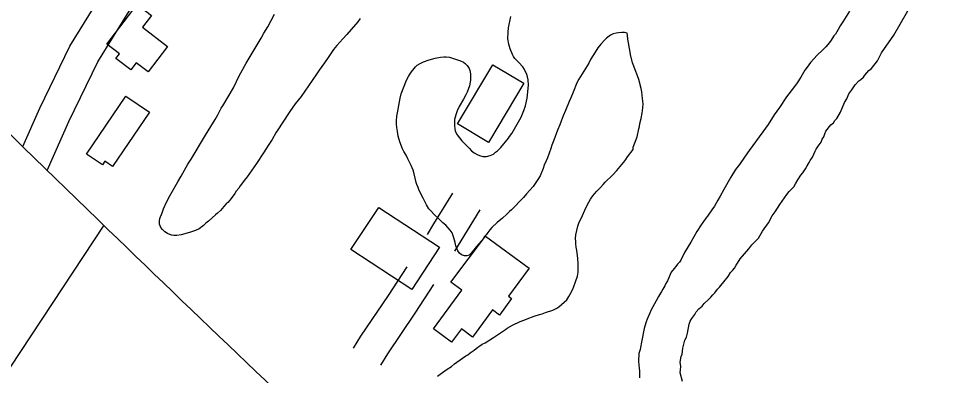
# Model space of a CAD drawing. Extents: x 3823584 to 3861785, y 301729 to 327625.
# Drawn here: x 3857387 to 3858261, y 313924 to 314258 of the extents above; entities that cross this region are included whole.
import ezdxf

# ---------------------------------------------------------------- set-up
doc = ezdxf.new("R2010")
doc.units = 0
for name, color, linetype in [('V-BLDG-OTLN', 7, 'Continuous'), ('V-ROAD-CNTR', 7, 'Continuous'), ('V-SITE-VEGE', 7, 'Continuous')]:
    doc.layers.add(name, color=color, linetype=linetype)

msp = doc.modelspace()

# ---------------------------------------------------------------- linework, layer by layer
at = {"layer": 'V-BLDG-OTLN'}
for points in [[(3857526.19, 314232.44), (3857507.83, 314208.54), (3857496.87, 314216.96), (3857491.79, 314210.34), (3857477.7, 314221.16), (3857481.1, 314225.57), (3857469.29, 314234.64), (3857497.68, 314271.59), (3857511.03, 314261.34), (3857502.7, 314250.49)], [(3857859.68, 314197.95), (3857826.57, 314142.46), (3857797.57, 314159.76), (3857830.68, 314215.25)], [(3857450.36, 314131.53), (3857487.16, 314185.82), (3857509.2, 314170.89), (3857474.64, 314119.9), (3857467.33, 314124.85), (3857465.08, 314121.55)], [(3857723.84, 314081.51), (3857780.68, 314044.21), (3857754.72, 314004.66), (3857697.89, 314041.95)], [(3857864.62, 314024.46), (3857845.3, 313998.25), (3857848.25, 313996.08), (3857836.86, 313980.63), (3857830.32, 313985.45), (3857811.54, 313959.98), (3857801.28, 313967.54), (3857792.13, 313955.13), (3857775.09, 313967.69), (3857801.74, 314003.85), (3857791.43, 314011.45), (3857823.71, 314054.62)]]:
    msp.add_lwpolyline(points, close=True, dxfattribs=at)
at = {"layer": 'V-ROAD-CNTR'}
for points in [[(3857390.58, 314138.5), (3857406.4, 314174.66), (3857434.61, 314232.53), (3857479.92, 314305.99), (3857525.05, 314369.23), (3857576.53, 314442.6)], [(3857413.51, 314116.07), (3857433.64, 314162.07), (3857460.93, 314218.05), (3857504.93, 314289.39), (3857549.54, 314351.9), (3857601.09, 314425.37)], [(3857769.47, 314056.17), (3857775.53, 314066.01), (3857793.26, 314094.82)], [(3857795.02, 314040.44), (3857801.07, 314050.29), (3857818.81, 314079.09)], [(3857466.33, 314064.79), (3857223.09, 313695.91), (3856802.78, 313059.05), (3856727.18, 312941.91)], [(3857700.34, 313949.7), (3857707.22, 313960.66), (3857733.01, 313998.96), (3857750.35, 314025.71)], [(3857725.75, 313933.76), (3857732.37, 313944.31), (3857758.05, 313982.43), (3857775.52, 314009.4)]]:
    msp.add_lwpolyline(points, dxfattribs=at)
msp.add_spline([(3854116.13, 316942.4), (3854169.42, 316931.52), (3854298.84, 316901.82), (3854437.58, 316854.58), (3854560.47, 316798.18), (3854671.19, 316730.15), (3854747.11, 316675.95), (3854806.61, 316630.04), (3854875.81, 316567.34), (3854972.81, 316478.01), (3855148.5, 316306.83), (3855485, 315981.59), (3856075.1, 315410.1), (3856623.47, 314884.78), (3857154.48, 314370.37), (3857470.65, 314060.55), (3857747.38, 313795.59), (3858247.58, 313313.32), (3858629.53, 312940.33), (3859041.83, 312538.5), (3859429.79, 312165.72), (3859613.32, 311989.18)], degree=3, dxfattribs=at)
at = {"layer": 'V-SITE-VEGE'}
for points in [[(3858016.93, 313977.52), (3858019.77, 313981.21), (3858021.2, 313983.53), (3858023.57, 313986.3), (3858026.86, 313989.06), (3858028.76, 313991.37), (3858032.53, 313995.06), (3858034.89, 313997.37), (3858036.78, 313999.67), (3858038.67, 314001.52), (3858041.04, 314004.76), (3858042.93, 314006.6), (3858044.35, 314008.45), (3858047.18, 314011.68), (3858050.98, 314016.77), (3858053.35, 314020.47), (3858055.24, 314022.32), (3858057.13, 314024.63), (3858058.56, 314027.41), (3858059.98, 314029.26), (3858062.36, 314033.43), (3858070.4, 314042.67), (3858073.24, 314046.36), (3858076.08, 314049.13), (3858079.38, 314052.82), (3858083.19, 314059.31), (3858088.88, 314067.17), (3858092.22, 314073.66), (3858095.06, 314077.36), (3858099.34, 314084.31), (3858105.98, 314093.56), (3858108.34, 314096.33), (3858110.23, 314098.18), (3858112.6, 314100.95), (3858114.03, 314103.73), (3858116.4, 314107.44), (3858119.25, 314111.6), (3858121.14, 314113.91), (3858123.52, 314117.61), (3858124.95, 314120.4), (3858126.85, 314123.64), (3858127.81, 314125.49), (3858130.18, 314128.73), (3858132.58, 314134.3), (3858133.53, 314136.16), (3858135.43, 314138.93), (3858138.27, 314142.63), (3858139.24, 314145.42), (3858140.66, 314147.74), (3858141.63, 314150.52), (3858142.59, 314152.84), (3858147.32, 314158.85), (3858149.68, 314160.69), (3858151.1, 314163.01), (3858152.99, 314164.85), (3858156.32, 314170.88), (3858160.16, 314179.7), (3858162.07, 314183.4), (3858163.99, 314188.05), (3858166.83, 314191.75), (3858170.15, 314196.37), (3858173.46, 314200.07), (3858175.34, 314201.44), (3858177.7, 314203.75), (3858179.12, 314205.6), (3858182.9, 314209.75), (3858185.25, 314211.59), (3858190.94, 314218.99), (3858194.75, 314226.41), (3858206.14, 314243.07), (3858240.42, 314302.84)], [(3857706.36, 314258.48), (3857704.15, 314255.39), (3857698.17, 314248.32), (3857693.92, 314243.55), (3857690.14, 314239.56), (3857684.63, 314233.25), (3857681.64, 314229.4), (3857677.06, 314222.93), (3857672.95, 314216.92), (3857668.06, 314210.14), (3857666.31, 314207.21), (3857661.58, 314200.59), (3857651.15, 314185.49), (3857645.47, 314178.57), (3857640.58, 314171.48), (3857633.3, 314160.38), (3857629.98, 314155.13), (3857627.6, 314151.28), (3857624.12, 314145.1), (3857620.32, 314139.56), (3857615.89, 314132.62), (3857609.41, 314122.75), (3857600.56, 314110.27), (3857597.89, 314106.89), (3857596.31, 314104.58), (3857594.1, 314101.65), (3857592.83, 314099.65), (3857590.47, 314096.72), (3857589.04, 314094.56), (3857584.62, 314088.56), (3857582.58, 314086.25), (3857581.01, 314084.72), (3857578.96, 314082.25), (3857575.66, 314078.72), (3857572.83, 314075.96), (3857571.1, 314074.58), (3857564.51, 314068.75), (3857562, 314066.76), (3857559.65, 314064.61), (3857555.57, 314061.55), (3857552.29, 314059.89), (3857546.68, 314057.93), (3857538.73, 314055.85), (3857534.69, 314055.27), (3857531.89, 314055.31), (3857529.87, 314055.64), (3857526.16, 314056.93), (3857523.54, 314058.51), (3857521.39, 314060.71), (3857519.86, 314062.75), (3857518.65, 314065.71), (3857518.53, 314068.82), (3857519.02, 314070.99), (3857520.95, 314076.41), (3857522.39, 314080.11), (3857525.1, 314086.3), (3857528.12, 314092.32), (3857535.74, 314105.59), (3857538.9, 314110.68), (3857545.09, 314122.1), (3857548.1, 314126.88), (3857561.56, 314149.09), (3857566.79, 314157.42), (3857570.74, 314163.9), (3857573.12, 314168.22), (3857576.3, 314174.55), (3857577.88, 314176.86), (3857587.86, 314193.52), (3857593.12, 314204.96), (3857599.63, 314216.69), (3857613.88, 314240.14), (3857616.42, 314244.76), (3857619.91, 314250.78), (3857626.26, 314262.51)], [(3857803.35, 314183.1), (3857799.07, 314176.16), (3857797.32, 314172.14), (3857796.03, 314168.42), (3857794.89, 314163.78), (3857794.71, 314161.29), (3857794.83, 314158.18), (3857795.1, 314155.08), (3857795.54, 314152.9), (3857797.36, 314149.46), (3857801.8, 314143.97), (3857808.4, 314136.9), (3857810.86, 314134.54), (3857813.17, 314132.66), (3857815.95, 314131.07), (3857818.11, 314130.27), (3857821.36, 314129.3), (3857824.78, 314129.26), (3857828.36, 314130.15), (3857831.33, 314131.51), (3857833.21, 314133.2), (3857834.94, 314134.58), (3857838.08, 314137.65), (3857845.33, 314146.41), (3857846.43, 314148.11), (3857848.48, 314150.88), (3857857.2, 314166.01), (3857859.76, 314172.34), (3857861.37, 314176.67), (3857863, 314183.8), (3857864.08, 314196.06), (3857863.83, 314201.03), (3857863.23, 314203.84), (3857862.49, 314206.17), (3857860.37, 314210.7), (3857858.84, 314213.21), (3857855.01, 314217.45), (3857851.17, 314221.22), (3857849.95, 314223.1), (3857849.04, 314224.97), (3857846.92, 314230.28), (3857845.57, 314234.49), (3857844.86, 314239.62), (3857844.93, 314245.68), (3857845.29, 314249.87), (3857847.59, 314260.56)], [(3858164.84, 314265.57), (3858158.35, 314255.55), (3858155.98, 314251.69), (3858154.07, 314248.14), (3858151.54, 314243.98), (3858150.12, 314242.28), (3858147.59, 314238.27), (3858145.85, 314235.96), (3858142.39, 314231.97), (3858139.56, 314228.89), (3858134.53, 314224.29), (3858128.08, 314217.38), (3858124.93, 314213.06), (3858123.03, 314210.29), (3858119.07, 314203.66), (3858115.59, 314198.41), (3858113.06, 314194.72), (3858105.8, 314185.01), (3858099.01, 314175.31), (3858094.27, 314168.37), (3858088.42, 314159.28), (3858083.68, 314152.5), (3858070.89, 314134.78), (3858066.95, 314129.7), (3858061.58, 314121.84), (3858058.1, 314117.07), (3858053.52, 314109.82), (3858047.17, 314098.4), (3858043.52, 314092.07), (3858041.46, 314088.21), (3858038.29, 314082.82), (3858035.91, 314079.11), (3858031.81, 314073.41), (3858030.23, 314071.57), (3858025.66, 314065.25), (3858021.86, 314058.93), (3858016.15, 314048.9), (3858010.29, 314039.18), (3858006.79, 314031.92), (3858005.52, 314030.07), (3858003.64, 314028.23), (3858002.06, 314026.07), (3858000.48, 314024.38), (3857997.8, 314020.84), (3857994.14, 314012.81), (3857992.71, 314010.03), (3857991.75, 314007.86), (3857989.85, 314004.78), (3857988.74, 314002.77), (3857985.73, 313998.15), (3857983.51, 313993.82), (3857979.06, 313985.64), (3857977.31, 313981.78), (3857976.03, 313978.84), (3857975.39, 313976.67), (3857974.43, 313974.36), (3857973.14, 313970.33), (3857972.49, 313967.85), (3857970.01, 313955.15), (3857968.87, 313950.19), (3857968.53, 313948.17), (3857967.55, 313944.46), (3857967.01, 313937.47), (3857967.58, 313933.58), (3857967.87, 313931.25), (3857968.14, 313927.67), (3857968.07, 313921.62)], [(3857807.24, 313943.37), (3857809.43, 313945.05), (3857813.19, 313947.65), (3857816.64, 313950.41), (3857818.67, 313951.63), (3857820.87, 313953.31), (3857823.68, 313954.67), (3857831.19, 313959.71), (3857842.46, 313967.04), (3857844.19, 313968.42), (3857849.19, 313971.15), (3857856.37, 313974.49), (3857860.58, 313975.99), (3857862.77, 313977.05), (3857869.48, 313979.46), (3857874.31, 313981.11), (3857876.81, 313981.71), (3857879.93, 313982.91), (3857886.95, 313985.16), (3857890.54, 313986.98), (3857892.57, 313988.2), (3857897.59, 313992.65), (3857899.95, 313994.95), (3857902, 313997.88), (3857903.27, 314000.19), (3857905.5, 314004.83), (3857906.62, 314007.45), (3857908.22, 314011.63), (3857910.15, 314017.2), (3857910.66, 314020.77), (3857910.75, 314028.38), (3857910.34, 314033.82), (3857909.34, 314041.13), (3857908.6, 314044.25), (3857908.33, 314047.36), (3857908.35, 314049.53), (3857908.07, 314052.33), (3857908.43, 314055.9), (3857910.38, 314063.95), (3857911.35, 314066.74), (3857914.54, 314074), (3857916.77, 314078.79), (3857918.05, 314081.88), (3857920.59, 314086.51), (3857922.17, 314089.14), (3857924.38, 314092.37), (3857925.8, 314094.22), (3857928.01, 314096.83), (3857931.46, 314100.21), (3857934.14, 314102.98), (3857936.03, 314105.13), (3857942.94, 314112.04), (3857946.87, 314116.19), (3857951.44, 314121.73), (3857953.33, 314123.88), (3857955.38, 314126.49), (3857956.96, 314128.81), (3857962.17, 314135.89), (3857962.19, 314137.91), (3857965.73, 314147.66), (3857967.36, 314155.09), (3857968.01, 314157.26), (3857968.51, 314160.21), (3857969.65, 314164.85), (3857970.49, 314169.97), (3857971.17, 314174.93), (3857971.37, 314178.66), (3857970.96, 314183.63), (3857970.25, 314189.85), (3857969.67, 314192.97), (3857967.44, 314201.54), (3857966.08, 314204.97), (3857964.13, 314210.59), (3857962.61, 314214.02), (3857961.56, 314216.98), (3857959.63, 314224.77), (3857959.19, 314226.96), (3857957.16, 314239.25), (3857956.89, 314242.51), (3857956.45, 314244.69), (3857953.97, 314245.5), (3857951.48, 314245.53), (3857948.38, 314245.25), (3857946.2, 314244.97), (3857943.55, 314244.22), (3857940.89, 314243.01), (3857937.13, 314240.1), (3857935.56, 314238.57), (3857931.78, 314234.42), (3857929.1, 314231.03), (3857926.42, 314227.18), (3857922.14, 314220.08), (3857920.55, 314216.68), (3857911.21, 314201.57), (3857909.46, 314198.33), (3857905.79, 314189.52), (3857903.86, 314184.26), (3857902.27, 314180.86), (3857898.91, 314172.35), (3857896.68, 314167.41), (3857894.75, 314162.46)], [(3857894.75, 314162.46), (3857893.47, 314158.9), (3857891.39, 314153.96), (3857887.87, 314144.68), (3857886.1, 314139.88), (3857885.13, 314136.79), (3857881.77, 314127.97), (3857880.65, 314125.19), (3857878.74, 314121.02), (3857877.77, 314118.08), (3857874.89, 314111.12), (3857872.99, 314107.73), (3857868.41, 314101.1), (3857862.27, 314094.18), (3857859.28, 314090.95), (3857848.12, 314079.28), (3857846.39, 314077.75), (3857843.88, 314075.14), (3857839.64, 314071.45), (3857834.62, 314067.32), (3857829.75, 314062.72), (3857827.86, 314060.56), (3857825.97, 314058.1), (3857824.39, 314055.79), (3857822.97, 314054.1), (3857821.23, 314051.48), (3857819.5, 314049.63), (3857817.93, 314047.63), (3857815.57, 314045.02), (3857810.36, 314038.55), (3857808.48, 314036.71), (3857806.45, 314036.11), (3857804.12, 314036.14), (3857801.49, 314036.95), (3857799.49, 314038.53), (3857797.96, 314040.87), (3857796.16, 314045.55), (3857795.42, 314048.67), (3857794.22, 314052.88), (3857792.57, 314057.71), (3857790.73, 314060.06), (3857786.59, 314064.77), (3857783.98, 314067.13), (3857780.29, 314070.9), (3857775.53, 314075.31), (3857772.92, 314077.98), (3857770.93, 314080.33), (3857768.49, 314083.93), (3857767.43, 314086.43), (3857765.45, 314090.18), (3857764.08, 314092.38), (3857761.51, 314098.15), (3857760.75, 314100.18), (3857759.54, 314102.99), (3857758.95, 314105.01), (3857757.17, 314112.96), (3857756.13, 314116.39), (3857754.31, 314120.76), (3857752.19, 314125.29), (3857751.13, 314127.16), (3857749.46, 314130.6), (3857747.48, 314134.04), (3857746.26, 314136.54), (3857743.7, 314143.09), (3857742.21, 314148.24), (3857741.33, 314152.75), (3857740.75, 314156.48), (3857740.47, 314159.59), (3857740.51, 314162.54), (3857740.87, 314167.05), (3857741.38, 314170.3), (3857743.86, 314183.79), (3857745, 314187.97), (3857749.96, 314200.65), (3857751.87, 314204.35), (3857753.61, 314207.44), (3857755.66, 314210.21), (3857758.19, 314213.29), (3857759.91, 314214.98), (3857762.73, 314216.5), (3857765.85, 314218.02), (3857771.16, 314219.82), (3857776.76, 314221.31), (3857781.59, 314222.34), (3857784.7, 314222.61), (3857786.88, 314222.74), (3857789.98, 314222.4), (3857793.08, 314221.43), (3857800.35, 314218.86), (3857803.13, 314217.58), (3857804.82, 314216.48), (3857806.82, 314214.59), (3857808.49, 314211.62), (3857809.25, 314209.75), (3857809.84, 314206.79), (3857809.95, 314203.21), (3857809.77, 314200.73), (3857808.77, 314195.46), (3857806.53, 314189.58), (3857805.41, 314186.96), (3857803.35, 314183.1)], [(3858008.31, 313918.37), (3858006.08, 313926.33), (3858006.58, 313929.12), (3858006.61, 313932.39), (3858006.2, 313936.59), (3858007.19, 313941.71), (3858008.15, 313944.03), (3858008.68, 313949.62), (3858010.63, 313957.06), (3858012.06, 313959.85), (3858013.04, 313963.57), (3858014.54, 313971.94), (3858015.5, 313974.73), (3858016.93, 313977.52)], [(3857778.89, 313923.2), (3857781.24, 313925.34), (3857787.82, 313929.93), (3857792.04, 313932.36), (3857794.87, 313934.82), (3857797.06, 313936.5), (3857805.36, 313942.31), (3857807.24, 313943.37)]]:
    msp.add_lwpolyline(points, dxfattribs=at)

doc.saveas('drawing.dxf')
